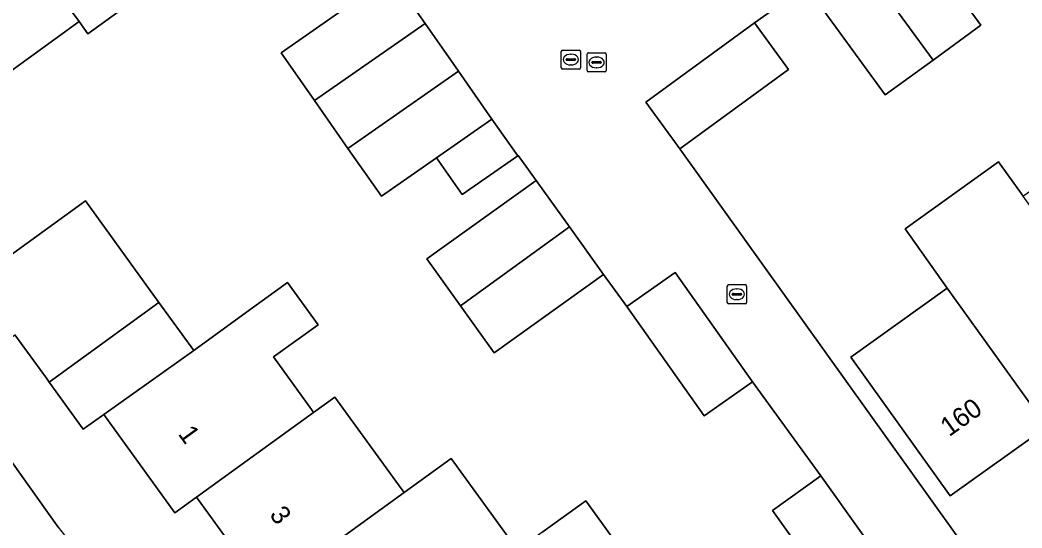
# Model space of a CAD drawing. Extents: x 158455 to 159797, y 387218 to 388672.
# Drawn here: x 159340 to 159392.3, y 387807.2 to 387833.8 of the extents above; entities that cross this region are included whole.
import ezdxf

# ---------------------------------------------------------------- set-up
doc = ezdxf.new("R2010")
doc.units = 0
for name, color, linetype in [('IMGEO_Erf', 7, 'Continuous'), ('IMGEO_Kolk', 7, 'Continuous'), ('IMGEO_Muur', 7, 'Continuous'), ('IMGEO_Pand', 7, 'Continuous'), ('IMGEO_Pand_nummerreeks', 7, 'Continuous'), ('IMGEO_Rijbaan_lokaal_open', 7, 'Continuous'), ('IMGEO_Rioolput', 7, 'Continuous'), ('IMGEO_Voetpad_open', 7, 'Continuous')]:
    doc.layers.add(name, color=color, linetype=linetype)

msp = doc.modelspace()

# ---------------------------------------------------------------- linework, layer by layer
at = {"layer": 'IMGEO_Erf'}
for points in [[(159336.407, 387842.88), (159341.3, 387846.428), (159346.194, 387849.977), (159350.947, 387853.423), (159351.088, 387853.525), (159350.342, 387854.553), (159355.236, 387858.102), (159360.124, 387861.647), (159361.012, 387860.419), (159361.188, 387860.546), (159366.037, 387864.062), (159368.972, 387860.014), (159371.323, 387856.772), (159366.289, 387853.121), (159366.777, 387852.447), (159361.897, 387848.918), (159356.998, 387845.375), (159356.427, 387846.163), (159351.533, 387842.614), (159346.639, 387839.066), (159348.432, 387836.593), (159343.54, 387833.045), (159343.076, 387833.684), (159338.183, 387830.135)], [(159386.026, 387839.161), (159390.152, 387833.495), (159387.652, 387831.675), (159385.154, 387829.856), (159381.028, 387835.522), (159378.332, 387833.61), (159380.103, 387831.184), (159374.432, 387827.043), (159391.892, 387802.659), (159438.823, 387836.238)], [(159418.752, 387834.82), (159416.288, 387833.055), (159419.175, 387829.024), (159414.134, 387825.414), (159409.213, 387821.891), (159404.294, 387818.369), (159399.344, 387814.825), (159398.48, 387816.031), (159398.366, 387815.949), (159393.591, 387812.529), (159388.552, 387808.921), (159383.371, 387816.156), (159388.4, 387819.758), (159386.191, 387822.866), (159391.079, 387826.367), (159392.361, 387824.577), (159392.391, 387824.598), (159392.444, 387824.636), (159397.312, 387828.122), (159399.075, 387825.659), (159403.994, 387829.181), (159408.914, 387832.704), (159406.05, 387836.706)], [(159383.344, 387802.459), (159379.27, 387808.16), (159381.8, 387809.968), (159378.228, 387814.878), (159375.707, 387813.094), (159371.666, 387818.806), (159370.45, 387820.481), (159364.745, 387816.394), (159362.992, 387818.841), (159361.228, 387821.304), (159366.934, 387825.39), (159365.993, 387826.693), (159365.972, 387826.674), (159363.075, 387824.65), (159361.734, 387826.57), (159358.86, 387824.562), (159357.113, 387827.061), (159355.369, 387829.558), (159353.625, 387832.053), (159359.394, 387836.085)], [(159334.446, 387817.828), (159343.409, 387824.321), (159347.246, 387819.023), (159349.061, 387816.518), (159351.626, 387818.377), (159353.952, 387820.063), (159355.55, 387817.859), (159353.223, 387816.173), (159355.203, 387813.439), (159355.318, 387813.28), (159356.426, 387814.083), (159359.887, 387809.305), (159360.038, 387809.096), (159362.504, 387810.883), (159365.864, 387806.246)], [(159352.821, 387803.865), (159349.295, 387808.73), (159349.207, 387808.851), (159348.083, 387808.037), (159344.362, 387813.172), (159343.298, 387812.4), (159341.512, 387814.865), (159341.369, 387815.063), (159339.726, 387817.33)], [(159338.117, 387812.706), (159341.991, 387807.297)], [(159367.234, 387807.007), (159369.529, 387808.66), (159373.067, 387803.776)]]:
    msp.add_lwpolyline(points, dxfattribs=at)
msp.add_arc((159356.557, 387817.873), 18.001, 215.9834, 231.6169, dxfattribs=at)
at = {"layer": 'IMGEO_Kolk'}
for p, q in [((159368.247, 387831.271), (159368.247, 387832.123)), ((159368.322, 387832.197), (159369.174, 387832.197)), ((159368.735, 387831.977), (159368.76, 387831.977)), ((159369.248, 387832.123), (159369.248, 387831.271)), ((159368.506, 387831.691), (159368.506, 387831.703)), ((159368.944, 387831.654), (159368.546, 387831.654)), ((159368.549, 387831.74), (159368.947, 387831.74)), ((159368.758, 387831.417), (159368.733, 387831.417)), ((159368.99, 387831.703), (159368.99, 387831.691)), ((159369.174, 387831.197), (159368.322, 387831.197)), ((159376.913, 387819.023), (159376.913, 387819.875)), ((159376.988, 387819.949), (159377.84, 387819.949)), ((159377.914, 387819.875), (159377.914, 387819.023)), ((159377.172, 387819.443), (159377.172, 387819.455)), ((159377.61, 387819.406), (159377.212, 387819.406)), ((159377.215, 387819.492), (159377.613, 387819.492)), ((159377.401, 387819.729), (159377.426, 387819.729)), ((159377.656, 387819.455), (159377.656, 387819.443)), ((159377.84, 387818.949), (159376.988, 387818.949)), ((159377.424, 387819.169), (159377.399, 387819.169))]:
    msp.add_line(p, q, dxfattribs=at)
for points in [[(159368.247, 387831.271), (159368.247, 387832.123)], [(159368.322, 387832.197), (159369.174, 387832.197)], [(159369.248, 387832.123), (159369.248, 387831.271)], [(159369.174, 387831.197), (159368.322, 387831.197)], [(159376.913, 387819.023), (159376.913, 387819.875)], [(159376.988, 387819.949), (159377.84, 387819.949)], [(159377.914, 387819.875), (159377.914, 387819.023)], [(159377.84, 387818.949), (159376.988, 387818.949)]]:
    msp.add_lwpolyline(points, dxfattribs=at)
for centre, radius, start, end in [((159368.324, 387832.121), 0.0765, 91.552, 178.448), ((159368.324, 387832.121), 0.0765, 91.552, 178.448), ((159369.172, 387832.121), 0.0765, 1.552, 88.448), ((159369.172, 387832.121), 0.0765, 1.552, 88.448), ((159368.546, 387831.7), 0.0403, 85.8775, 175.7526), ((159368.543, 387831.69), 0.0366, 178.938, 274.7102), ((159368.947, 387831.697), 0.043, 264.8664, 352.4533), ((159368.951, 387831.702), 0.0386, 1.7309, 96.639), ((159368.324, 387831.273), 0.0765, 181.552, 268.448), ((159368.324, 387831.273), 0.0765, 181.552, 268.448), ((159369.172, 387831.273), 0.0765, 271.552, 358.448), ((159369.172, 387831.273), 0.0765, 271.552, 358.448), ((159376.99, 387819.873), 0.0765, 91.552, 178.448), ((159376.99, 387819.873), 0.0765, 91.552, 178.448), ((159377.838, 387819.873), 0.0765, 1.552, 88.448), ((159377.838, 387819.873), 0.0765, 1.552, 88.448), ((159377.212, 387819.452), 0.0403, 85.8775, 175.7526), ((159377.209, 387819.442), 0.0366, 178.938, 274.7102), ((159377.613, 387819.449), 0.043, 264.8664, 352.4533), ((159377.617, 387819.454), 0.0386, 1.7309, 96.639), ((159376.99, 387819.025), 0.0765, 181.552, 268.448), ((159376.99, 387819.025), 0.0765, 181.552, 268.448), ((159377.838, 387819.025), 0.0765, 271.552, 358.448), ((159377.838, 387819.025), 0.0765, 271.552, 358.448)]:
    msp.add_arc(centre, radius, start, end, dxfattribs=at)
for centre, major_axis, ratio, start_param, end_param in [((159368.734, 387831.697), (-0.387, 0.002), 0.722429, 4.712389, 7.853982), ((159368.759, 387831.697), (-0.39, 0.002), 0.717154, 1.570796, 4.712389), ((159377.4, 387819.449), (-0.387, 0.002), 0.722429, 4.712389, 7.853982), ((159377.425, 387819.449), (-0.39, 0.002), 0.717154, 1.570796, 4.712389)]:
    msp.add_ellipse(centre, major_axis=major_axis, ratio=ratio, start_param=start_param, end_param=end_param, dxfattribs=at)
at = {"layer": 'IMGEO_Muur'}
msp.add_lwpolyline([(159378.228, 387814.878), (159381.8, 387809.968)], dxfattribs=at)
at = {"layer": 'IMGEO_Pand'}
for points in [[(159341.3, 387846.428), (159336.407, 387842.88), (159341.746, 387835.518), (159343.076, 387833.684), (159343.54, 387833.045), (159348.432, 387836.593), (159346.639, 387839.066)], [(159336.407, 387842.88), (159331.512, 387839.332), (159332.365, 387838.156), (159337.63, 387830.896), (159338.183, 387830.135), (159343.076, 387833.684), (159341.746, 387835.518)], [(159383.527, 387837.342), (159387.652, 387831.675), (159390.152, 387833.495), (159386.026, 387839.161), (159385.913, 387839.079)], [(159383.527, 387837.342), (159381.028, 387835.522), (159385.154, 387829.856), (159387.652, 387831.675)], [(159361.138, 387833.59), (159359.394, 387836.085), (159353.625, 387832.053), (159355.369, 387829.558)], [(159361.138, 387833.59), (159355.369, 387829.558), (159357.113, 387827.061), (159362.883, 387831.094)], [(159374.432, 387827.043), (159380.103, 387831.184), (159378.332, 387833.61), (159372.661, 387829.469)], [(159364.63, 387828.594), (159362.883, 387831.094), (159357.113, 387827.061), (159358.86, 387824.562), (159361.734, 387826.57)], [(159365.972, 387826.674), (159364.63, 387828.594), (159361.734, 387826.57), (159363.075, 387824.65)], [(159392.361, 387824.577), (159391.079, 387826.367), (159386.191, 387822.866), (159388.4, 387819.758), (159393.591, 387812.529), (159398.366, 387815.949), (159398.48, 387816.031)], [(159368.675, 387822.959), (159366.934, 387825.39), (159361.228, 387821.304), (159362.992, 387818.841)], [(159341.512, 387814.865), (159347.246, 387819.023), (159343.409, 387824.321), (159334.446, 387817.828), (159336.486, 387814.982), (159339.726, 387817.33), (159341.369, 387815.063)], [(159368.675, 387822.959), (159362.992, 387818.841), (159364.745, 387816.394), (159370.45, 387820.481)], [(159371.666, 387818.806), (159375.707, 387813.094), (159378.228, 387814.878), (159374.188, 387820.589)], [(159353.223, 387816.173), (159355.55, 387817.859), (159353.952, 387820.063), (159351.626, 387818.377), (159349.061, 387816.518), (159344.362, 387813.172), (159348.083, 387808.037), (159349.207, 387808.851), (159355.318, 387813.28), (159355.203, 387813.439)], [(159388.4, 387819.758), (159383.371, 387816.156), (159388.552, 387808.921), (159393.591, 387812.529)], [(159344.362, 387813.172), (159349.061, 387816.518), (159347.246, 387819.023), (159341.512, 387814.865), (159343.298, 387812.4)], [(159356.426, 387814.083), (159355.318, 387813.28), (159349.207, 387808.851), (159349.295, 387808.73), (159352.821, 387803.865), (159355.247, 387805.623), (159360.038, 387809.096), (159359.887, 387809.305)], [(159365.973, 387806.095), (159365.864, 387806.246), (159362.504, 387810.883), (159360.038, 387809.096), (159355.247, 387805.623), (159355.335, 387805.501), (159358.71, 387800.841), (159359.867, 387801.678)], [(159381.8, 387809.968), (159379.27, 387808.16), (159383.344, 387802.459), (159385.874, 387804.267)], [(159373.067, 387803.776), (159369.529, 387808.66), (159367.234, 387807.007), (159365.973, 387806.095), (159359.867, 387801.678), (159359.954, 387801.557), (159363.381, 387796.826), (159370.763, 387802.136)]]:
    msp.add_lwpolyline(points, close=True, dxfattribs=at)
at = {"layer": 'IMGEO_Rijbaan_lokaal_open'}
msp.add_lwpolyline([(159359.394, 387836.085), (159361.138, 387833.59), (159362.883, 387831.094), (159364.63, 387828.594), (159365.972, 387826.674), (159365.993, 387826.693), (159366.934, 387825.39), (159368.675, 387822.959), (159370.45, 387820.481), (159371.666, 387818.806), (159374.188, 387820.589), (159378.228, 387814.878), (159381.8, 387809.968), (159385.874, 387804.267), (159388.589, 387800.478), (159391.892, 387802.659), (159374.432, 387827.043), (159372.661, 387829.469), (159378.332, 387833.61), (159381.028, 387835.522)], dxfattribs=at)
at = {"layer": 'IMGEO_Rioolput'}
for p, q in [((159369.591, 387831.126), (159369.591, 387831.978)), ((159369.666, 387832.052), (159370.518, 387832.052)), ((159370.592, 387831.978), (159370.592, 387831.126)), ((159369.85, 387831.546), (159369.85, 387831.558)), ((159370.288, 387831.509), (159369.89, 387831.509)), ((159369.893, 387831.595), (159370.291, 387831.595)), ((159370.079, 387831.832), (159370.104, 387831.832)), ((159370.334, 387831.558), (159370.334, 387831.546)), ((159370.518, 387831.052), (159369.666, 387831.052)), ((159370.102, 387831.272), (159370.077, 387831.272))]:
    msp.add_line(p, q, dxfattribs=at)
for points in [[(159369.591, 387831.126), (159369.591, 387831.978)], [(159369.666, 387832.052), (159370.518, 387832.052)], [(159370.592, 387831.978), (159370.592, 387831.126)], [(159370.518, 387831.052), (159369.666, 387831.052)]]:
    msp.add_lwpolyline(points, dxfattribs=at)
for centre, radius, start, end in [((159369.668, 387831.976), 0.0765, 91.552, 178.448), ((159369.668, 387831.976), 0.0765, 91.552, 178.448), ((159370.516, 387831.976), 0.0765, 1.552, 88.448), ((159370.516, 387831.976), 0.0765, 1.552, 88.448), ((159369.89, 387831.555), 0.0403, 85.8775, 175.7526), ((159369.887, 387831.545), 0.0366, 178.938, 274.7102), ((159370.291, 387831.552), 0.043, 264.8664, 352.4533), ((159370.295, 387831.557), 0.0386, 1.7309, 96.639), ((159369.668, 387831.128), 0.0765, 181.552, 268.448), ((159369.668, 387831.128), 0.0765, 181.552, 268.448), ((159370.516, 387831.128), 0.0765, 271.552, 358.448), ((159370.516, 387831.128), 0.0765, 271.552, 358.448)]:
    msp.add_arc(centre, radius, start, end, dxfattribs=at)
for centre, major_axis, ratio, start_param, end_param in [((159370.078, 387831.552), (-0.387, 0.002), 0.722429, 4.712389, 7.853982), ((159370.103, 387831.552), (-0.39, 0.002), 0.717154, 1.570796, 4.712389)]:
    msp.add_ellipse(centre, major_axis=major_axis, ratio=ratio, start_param=start_param, end_param=end_param, dxfattribs=at)
at = {"layer": 'IMGEO_Voetpad_open'}
msp.add_lwpolyline([(159341.991, 387807.297), (159338.117, 387812.706), (159336.486, 387814.982), (159334.446, 387817.828), (159328.154, 387826.606), (159321.81, 387835.467)], dxfattribs=at)
msp.add_arc((159356.557, 387817.873), 18.001, 215.9834, 231.6169, dxfattribs=at)

# ---------------------------------------------------------------- texts
at = {"layer": 'IMGEO_Pand_nummerreeks'}
for s, rotation, p in [('160', 35.6072, (159388.494, 387811.98)), ('1', 305.9242, (159348.212, 387812.154)), ('3', 305.93, (159352.982, 387807.939))]:
    msp.add_text(s, height=1, rotation=rotation, dxfattribs=at).set_placement(p)

doc.saveas('drawing.dxf')
